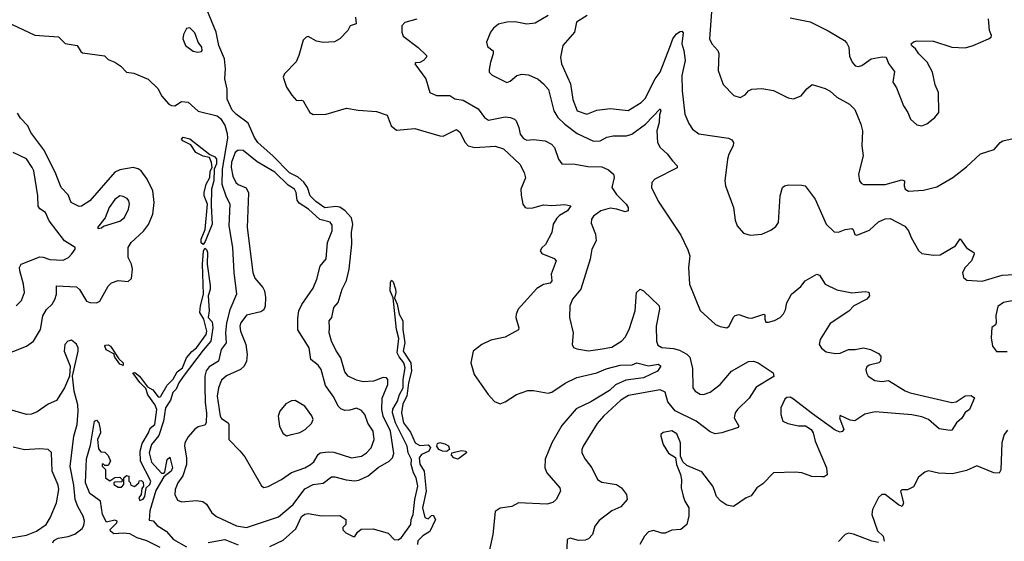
# Model space of a CAD drawing. Extents: x 1921360 to 2014538, y 768294 to 907744.
# Tile 318 of 412: x 1951695 to 1957599, y 865775 to 868900. Entities that reach past the tile are written whole.
import ezdxf

# ---------------------------------------------------------------- set-up
doc = ezdxf.new("R2010")
doc.units = 0

msp = doc.modelspace()

# ---------------------------------------------------------------- linework, layer by layer
at = {"layer": '0CON10XD'}
for points in [[(1951645, 868873.9), (1951785, 868808.4), (1951928.3, 868798.3), (1951967.9, 868757.9), (1952039.2, 868745), (1952060.7, 868710.7), (1952072.4, 868702.4), (1952203.5, 868683.5), (1952225, 868662), (1952265.6, 868645.6), (1952301.7, 868621.7), (1952335, 868585.6), (1952380.2, 868580.2), (1952465, 868544.2), (1952526, 868486), (1952545.6, 868445), (1952588.8, 868395), (1952605, 868385.8), (1952625, 868384.2), (1952665, 868409.2), (1952705, 868405.6), (1952765, 868351.8), (1952879.1, 868325), (1952898.3, 868308.3), (1952925, 868268.2), (1952939.3, 868219.3), (1952941, 868191), (1952908.1, 868005), (1952907.8, 867915), (1952930.4, 867845), (1952955.7, 867795), (1952949.1, 867665), (1952971, 867535), (1952978.9, 867385), (1952995.5, 867255), (1952955, 867162.5), (1952934.1, 867085), (1952928.6, 867025), (1952932.6, 866965), (1952902.3, 866925), (1952887.9, 866855), (1952830.6, 866819.4), (1952812.6, 866797.4), (1952804.8, 866765), (1952805.5, 866704.5), (1952806.4, 866606.4), (1952814.8, 866545), (1952812.5, 866485), (1952805, 866471.1), (1952765, 866460.6), (1952745, 866446.7), (1952705, 866401.6), (1952685.9, 866365), (1952683, 866345), (1952695.4, 866275), (1952695.1, 866234.9), (1952673.2, 866166.8), (1952644, 866125), (1952627.5, 866085), (1952625.6, 866055), (1952641.9, 866021.9), (1952665, 866010.8), (1952755, 866019.5), (1952792.8, 866012.8), (1952815, 865997.5), (1952846.1, 865946.1), (1952874.1, 865924.1), (1952995, 865867.2), (1953055, 865857.3), (1953247.6, 865922.4), (1953335.4, 865995), (1953405, 866089.6), (1953455, 866115.4), (1953515, 866122.5), (1953565, 866160.9), (1953585, 866161.1), (1953653.2, 866143.2), (1953705, 866138), (1953727.7, 866142.3), (1953785, 866167.1), (1953845, 866216.7), (1953910, 866255), (1953929.7, 866275), (1953938.7, 866301.3), (1953919.1, 866435), (1953874.7, 866524.7), (1953865.9, 866565), (1953867.8, 866632.2), (1953902.2, 866715), (1953902.2, 866745), (1953894.5, 866754.5), (1953875, 866756.8), (1953815.7, 866734.3), (1953755, 866731.2), (1953715, 866741.1), (1953664.1, 866764.1), (1953645, 866790), (1953620.8, 866875), (1953589.6, 866919.6), (1953565.3, 866975), (1953551.1, 867025), (1953552.5, 867055), (1953550.8, 867095), (1953566.9, 867115), (1953578.6, 867175), (1953603.8, 867206.2), (1953628.2, 867285), (1953655, 867337.1), (1953670.4, 867405), (1953686.5, 867555), (1953684.3, 867625), (1953693.2, 867675), (1953683.9, 867713.9), (1953647.5, 867755), (1953615, 867776.9), (1953590.9, 867780.9), (1953525, 867773.7), (1953471, 867811), (1953437.5, 867845), (1953420.5, 867895), (1953397.8, 867927.8), (1953365, 867956.3), (1953312, 867982), (1953215, 868082.6), (1953123.3, 868165), (1953103.9, 868193.9), (1953065, 868279.8), (1952995, 868331.5), (1952969.2, 868359.2), (1952939.9, 868425), (1952939.3, 868485), (1952925.2, 868545), (1952928.3, 868605), (1952923.2, 868665), (1952890, 868745), (1952873.5, 868825), (1952803.8, 868995)], [(1955845.3, 868975), (1955830.8, 868785), (1955844.3, 868755), (1955880.8, 868715), (1955887, 868697), (1955883.3, 868595), (1955912.4, 868512.4), (1955976.4, 868446.4), (1956015, 868433.8), (1956045, 868450), (1956065, 868473.3), (1956085, 868483.8), (1956145, 868488), (1956215, 868476), (1956302.1, 868432.1), (1956335, 868426), (1956381.2, 868445), (1956414.5, 868485.5), (1956447.3, 868512.7), (1956525, 868488.2), (1956555, 868471.1), (1956595.5, 868435.5), (1956670.8, 868395), (1956702, 868362), (1956739.4, 868275), (1956748.5, 868235), (1956743.5, 868145), (1956751.5, 868085), (1956724, 867975), (1956731.2, 867935), (1956740.5, 867920.5), (1956755, 867912), (1956885, 867912.2), (1956985, 867940), (1957000, 867935), (1956997.5, 867905), (1957004.3, 867885), (1957025, 867871.9), (1957115, 867879.4), (1957195, 867899.4), (1957290, 867955), (1957371.7, 868018.3), (1957455, 868096.7), (1957537, 868123), (1957573.8, 868165), (1957590, 868175), (1957651.3, 868188.7)], [(1953708.1, 868915), (1953713.3, 868875), (1953677.3, 868862.7), (1953663.1, 868835), (1953614.8, 868785.2), (1953583.1, 868766.9), (1953515, 868763.5), (1953475, 868772.4), (1953425, 868800), (1953413.5, 868796.5), (1953395, 868776.9), (1953368.8, 868685), (1953351.8, 868648.2), (1953283.1, 868575), (1953275.6, 868555), (1953295.5, 868495.5), (1953327.6, 868447.6), (1953355, 868416.7), (1953385, 868418.8), (1953395, 868413.8), (1953403.9, 868396.1), (1953434.4, 868345), (1953455, 868331.9), (1953532.5, 868335), (1953655, 868370.6), (1953725, 868357.5), (1953835, 868349.5), (1953898.9, 868328.9), (1953922, 868265), (1953955, 868237.5), (1954065, 868249.2), (1954214.6, 868204.6), (1954235, 868203.3), (1954315, 868241.4), (1954335, 868226.2), (1954365.6, 868165), (1954385, 868144.5), (1954425, 868135.4), (1954545, 868142.9), (1954595, 868126.9), (1954694.7, 868034.7), (1954720.5, 867985), (1954726.9, 867953.1), (1954699.4, 867885), (1954701.2, 867848.8), (1954712.5, 867795), (1954725.6, 867775.6), (1954740.3, 867770.3), (1954772.1, 867772.1), (1954835, 867791.3), (1954885, 867787.3), (1954963.4, 867793.4), (1955000, 867785), (1954980, 867755), (1954932, 867728), (1954915, 867711.9), (1954894.5, 867675), (1954885, 867626.2), (1954847, 867553), (1954825, 867532.5), (1954816.7, 867515), (1954825, 867500), (1954899.6, 867469.6), (1954911.1, 867455), (1954882.5, 867375), (1954886.4, 867335), (1954875, 867321.2), (1954835, 867314.6), (1954795, 867289.7), (1954684.6, 867165), (1954671.5, 867135), (1954670, 867115), (1954688.5, 867055), (1954685, 867042.9), (1954605, 866997.8), (1954519.3, 866980.7), (1954466, 866955), (1954415, 866913.3), (1954400, 866845), (1954420.6, 866775), (1954504, 866655), (1954542.6, 866612.6), (1954575, 866599.2), (1954605, 866611.4), (1954674, 866655), (1954741.8, 866678.2), (1954775, 866678.1), (1954862.9, 866662.9), (1954885, 866667.7), (1954965, 866722.7), (1955035, 866755.9), (1955155, 866785.3), (1955211.4, 866808.6), (1955295, 866830.4), (1955367.3, 866832.7), (1955396.1, 866843.9), (1955465, 866825.6), (1955525.4, 866835.4), (1955538.8, 866825), (1955519.2, 866795), (1955435, 866755.3), (1955328.6, 866741.4), (1955267.5, 866712.5), (1955231.7, 866678.3), (1955119.2, 866610.8), (1955030.9, 866569.1), (1954945, 866468.9), (1954885, 866364.4), (1954846.6, 866266.6), (1954843.8, 866215), (1954856.4, 866185), (1954933.3, 866095), (1954936.9, 866075), (1954912.5, 866025), (1954892.3, 866007.7), (1954855, 865997.7), (1954685, 866005.8), (1954645, 865982.9), (1954575, 865974), (1954545.7, 865954.3), (1954531.5, 865815), (1954508.6, 865705)], [(1954864.7, 868925.3), (1954785, 868878.6), (1954735, 868874), (1954665, 868887.8), (1954615, 868885.5), (1954565, 868874.2), (1954535, 868850), (1954517.5, 868825), (1954493.8, 868765), (1954499.5, 868739.5), (1954534.3, 868714.3), (1954534.5, 868695), (1954517.3, 868645), (1954510.9, 868600.9), (1954510.8, 868585), (1954527.3, 868567.3), (1954615, 868523.5), (1954635, 868532.5), (1954675, 868565.8), (1954705, 868573.3), (1954745, 868569.1), (1954803.1, 868543.1), (1954836.2, 868516.2), (1954865, 868481.9), (1954897.3, 868355), (1954922.6, 868315), (1954964.2, 868274.2), (1955038, 868218), (1955135, 868172.7), (1955175, 868173.8), (1955215, 868195.5), (1955252.5, 868205), (1955333.9, 868203.9), (1955365, 868214.2), (1955446.8, 868275), (1955535, 868366.2), (1955538.6, 868355), (1955530.5, 868329.5), (1955529, 868285), (1955514.7, 868235), (1955518.5, 868165), (1955534.5, 868135), (1955576.8, 868096.8), (1955608.5, 868055), (1955638, 868025), (1955638, 868012), (1955502.5, 867945), (1955485.4, 867924.6), (1955484.1, 867895), (1955523.3, 867813.3), (1955660, 867610), (1955701.2, 867521.2), (1955712.2, 867485), (1955705.8, 867415), (1955711.2, 867315), (1955775, 867157.5), (1955867.5, 867075), (1955895, 867061.2), (1955935, 867053.8), (1955950, 867065), (1955975, 867117.5), (1955985, 867127.5), (1956007, 867133), (1956063.5, 867113.5), (1956085, 867111.9), (1956156.4, 867136.4), (1956162.5, 867132.5), (1956162, 867105), (1956168.3, 867088.3), (1956185, 867087.1), (1956221.7, 867098.3), (1956255, 867116), (1956275, 867138), (1956287.7, 867162.3), (1956295.3, 867204.7), (1956322.5, 867255), (1956378.2, 867301.8), (1956405, 867335.4), (1956475, 867375.6), (1956490, 867370), (1956525, 867316.2), (1956595, 867280.8), (1956685, 867264.2), (1956765, 867272.5), (1956787, 867267), (1956791.4, 867245), (1956774.2, 867225), (1956695.8, 867185), (1956665.9, 867154.1), (1956555, 867079.4), (1956494.3, 866985), (1956489.2, 866955), (1956503, 866933), (1956530.5, 866910.5), (1956585, 866900), (1956615, 866901.9), (1956665, 866924.4), (1956705, 866924.6), (1956755, 866934.6), (1956796.2, 866925), (1956845, 866900), (1956858.8, 866885), (1956856.1, 866853.9), (1956845.8, 866844.2), (1956788.7, 866831.3), (1956775, 866821.2), (1956769.4, 866805), (1956771.9, 866785), (1956783.1, 866765), (1956822, 866738), (1956865, 866732.5), (1956905, 866738.1), (1957005, 866676.5), (1957035, 866664.5), (1957285, 866606.7), (1957309.8, 866610.2), (1957365, 866645.7), (1957399.3, 866649.3), (1957420, 866635), (1957390, 866565), (1957363.3, 866546.7), (1957345, 866513.8), (1957312, 866485), (1957285, 866441.2), (1957275, 866438), (1957208.3, 866448.3), (1957144, 866504), (1957105, 866520.9), (1957045, 866533.6), (1956825, 866551.2), (1956763.4, 866536.6), (1956702.8, 866497.2), (1956675, 866500.9), (1956615, 866529.2), (1956610.6, 866515), (1956635.7, 866444.3), (1956627.5, 866432.5), (1956615, 866429.2), (1956585, 866440.5), (1956448, 866538), (1956335, 866627.5), (1956315, 866638.1), (1956295, 866637.5), (1956282.4, 866627.6), (1956258, 866575), (1956259.2, 866535), (1956271.2, 866495), (1956300.8, 866480.8), (1956365, 866467.5), (1956407, 866467), (1956441.2, 866445), (1956452, 866425), (1956464, 866375), (1956532.5, 866215), (1956535.8, 866174.2), (1956517.7, 866162.3), (1956505, 866161.2), (1956445, 866163.8), (1956385, 866184.4), (1956345, 866190), (1956214.6, 866185.4), (1956150.3, 866119.7), (1956114, 866095), (1956081.7, 866048.3), (1956050, 866035), (1955975, 865984.2), (1955935, 865992.5), (1955898.8, 866015), (1955873, 866043), (1955860.7, 866079.3), (1955851.2, 866105), (1955785, 866192), (1955695, 866230), (1955671.7, 866251.7), (1955657.5, 866285), (1955657.5, 866365), (1955635, 866418.8), (1955605, 866437.5), (1955552.7, 866427.3), (1955540, 866415), (1955538.8, 866405), (1955554.2, 866354.2), (1955585, 866302.5), (1955627, 866277), (1955632.5, 866235), (1955657.5, 866175), (1955663.6, 866143.6), (1955662, 866095), (1955673.1, 866045), (1955682.9, 866015), (1955707.1, 865975), (1955706.8, 865926.8), (1955694.3, 865875.7), (1955658.8, 865845), (1955605, 865841.8), (1955565, 865823.8), (1955545, 865823.3), (1955495, 865840), (1955465, 865832.5), (1955440.8, 865805), (1955413.2, 865756.8)], [(1955097.8, 868925), (1955033.5, 868885), (1955021.9, 868825), (1954952.5, 868745), (1954938.2, 868675), (1954943.8, 868635), (1954996.8, 868516.8), (1955012.4, 868422.4), (1955038, 868355), (1955095, 868334.5), (1955155, 868357.5), (1955235, 868367.5), (1955343.8, 868356.2), (1955420.6, 868405), (1955445, 868428.9), (1955506.1, 868545), (1955535.9, 868585), (1955593.5, 868735), (1955610.9, 868785), (1955633.2, 868815), (1955655, 868830.4), (1955665, 868831.4), (1955672.2, 868822.2), (1955665.4, 868755), (1955677.9, 868715), (1955686.1, 868656.1), (1955665.4, 868565), (1955666.2, 868475), (1955683.3, 868335), (1955707.4, 868277.4), (1955730, 868245), (1955767, 868217), (1955945, 868190), (1955965, 868180), (1955975.6, 868165), (1955973.5, 868145), (1955946.5, 868095), (1955938.9, 868065), (1955922.9, 867935), (1955927.5, 867905), (1955974.3, 867775), (1955985, 867700), (1955996.2, 867665), (1956035, 867621.2), (1956075, 867609.2), (1956144.3, 867615.7), (1956198.3, 867638.3), (1956229.7, 867660.3), (1956245.6, 867685), (1956255.4, 867845), (1956267.9, 867895), (1956280, 867905), (1956305, 867910.6), (1956385, 867909.3), (1956405, 867904.3), (1956464.5, 867824.5), (1956530.8, 867675), (1956578.3, 867628.3), (1956605, 867626.9), (1956645, 867642.7), (1956685, 867649.2), (1956692.7, 867642.7), (1956702.9, 867612.9), (1956715, 867610), (1956790.2, 867639.8), (1956845, 867690), (1956885, 867707.5), (1956915, 867710), (1957003.2, 867663.2), (1957024, 867635), (1957040, 867595), (1957085, 867517.5), (1957105, 867500), (1957175, 867488.8), (1957215, 867492), (1957306.7, 867545), (1957335, 867587.5), (1957373, 867533), (1957415.7, 867505.7), (1957418.8, 867495), (1957402, 867455), (1957364.4, 867415.6), (1957348.8, 867385), (1957353.3, 867355), (1957375, 867338.8), (1957465, 867333.3), (1957585, 867370), (1957657, 867373)], [(1954076, 868904), (1954005, 868882.5), (1953987, 868863), (1953986.7, 868825), (1953995, 868801.4), (1954085, 868732.7), (1954133.8, 868685), (1954133.3, 868675), (1954116.7, 868655), (1954095, 868644.2), (1954067.5, 868642.5), (1954063.3, 868635), (1954130, 868545), (1954153.3, 868465), (1954195, 868446), (1954275, 868445.6), (1954305, 868425.7), (1954355, 868418.5), (1954445, 868365.5), (1954481.5, 868315), (1954505, 868298.8), (1954605, 868318.5), (1954637.5, 868315), (1954662.5, 868305), (1954672.5, 868295), (1954688.8, 868255), (1954696, 868215), (1954715, 868189.2), (1954735, 868178.6), (1954775, 868183.1), (1954845, 868173.6), (1954884.4, 868155), (1954900.9, 868135), (1954925.6, 868065), (1954945, 868035.8), (1955025, 868034), (1955101.5, 868021.5), (1955185, 868017.8), (1955225, 868000.6), (1955254.7, 867975), (1955259.6, 867955), (1955244.6, 867895), (1955272.5, 867852.5), (1955331.3, 867795), (1955342.7, 867775), (1955344.4, 867755.6), (1955325, 867748.5), (1955275.8, 867765.8), (1955235, 867770.3), (1955178.8, 867755), (1955135, 867723.8), (1955124.3, 867705), (1955121.2, 867681.2), (1955148, 867615), (1955152, 867575), (1955125.6, 867524.4), (1955114.7, 867465.3), (1955060, 867285), (1955010, 867225), (1954993.1, 867185), (1954991.9, 867115), (1955014.3, 867025), (1955008, 866955), (1955015, 866936.7), (1955035, 866928), (1955105, 866916.7), (1955175, 866926.2), (1955245, 866938.8), (1955305, 866976.9), (1955325, 866997.9), (1955349.3, 867045), (1955384.6, 867155), (1955392.9, 867265), (1955416, 867286), (1955435, 867276.7), (1955528.5, 867185), (1955531.2, 867165), (1955511.2, 867065), (1955512.7, 866975), (1955521, 866951), (1955545, 866935.4), (1955615, 866930.3), (1955650.9, 866920.9), (1955695, 866896.9), (1955712.5, 866877.5), (1955729.5, 866809.5), (1955730.8, 866695), (1955745.6, 866675), (1955775, 866657.1), (1955795, 866655.4), (1955835, 866668.5), (1955895, 866714.5), (1955963.5, 866795), (1956065, 866852.3), (1956095, 866854.6), (1956122.5, 866845), (1956213.5, 866785), (1956217.2, 866762.8), (1956110.6, 866699.4), (1956068.3, 866631.7), (1955998.6, 866565), (1955985.8, 866545), (1955979.2, 866515), (1956006.2, 866465), (1956003, 866457), (1955905, 866424.2), (1955865, 866418), (1955835, 866430), (1955751.5, 866495), (1955625.9, 866555.9), (1955581.6, 866611.6), (1955565, 866668.5), (1955535, 866683.2), (1955345, 866648.2), (1955300.3, 866619.7), (1955195.6, 866525), (1955158.3, 866481.7), (1955074.3, 866345), (1955065.8, 866325), (1955066, 866305), (1955085, 866266.7), (1955126.2, 866215), (1955160, 866145), (1955185, 866130), (1955274.4, 866114.4), (1955303.8, 866095), (1955334, 866055), (1955338, 866025), (1955298.8, 865981.2), (1955245, 865957.5), (1955169.6, 865900.4), (1955144, 865866), (1955129.5, 865815), (1955105, 865789.4), (1955085, 865781.8), (1955045, 865780), (1954995, 865794), (1954976.7, 865785), (1954973.1, 865685)], [(1956315, 868911.4), (1956435, 868886.7), (1956543.3, 868833.3), (1956640, 868775), (1956655, 868760), (1956666.2, 868735), (1956671.2, 868681.2), (1956686.7, 868645), (1956705, 868623.3), (1956725, 868620), (1956743.6, 868626.4), (1956800, 868665), (1956867, 868677), (1956890, 868675), (1956905, 868637.5), (1956940.5, 868590.5), (1956930, 868525), (1956951.4, 868491.4), (1956993.8, 868385), (1957020, 868345), (1957036.2, 868305), (1957075, 868270), (1957105, 868263.8)], [(1957105, 868263.8), (1957135, 868276), (1957181.2, 868315), (1957206, 868345), (1957203.8, 868465), (1957185, 868510), (1957167.5, 868585), (1957135.9, 868645.9), (1957086.7, 868695), (1957066.4, 868726.4), (1957043.6, 868743.6), (1957040, 868755), (1957055, 868767.5), (1957077, 868773), (1957175, 868770.8), (1957285, 868735.7), (1957365, 868730.8), (1957412.5, 868745), (1957503.6, 868786.4), (1957520, 868795), (1957522.5, 868805), (1957510, 868835), (1957504, 868905)], [(1952763.3, 868706.7), (1952785, 868710), (1952790, 868715), (1952787.5, 868735), (1952765.7, 868765.7), (1952745, 868821.2), (1952715, 868852.5), (1952695, 868847.5), (1952677.7, 868812.3), (1952672.9, 868785), (1952690, 868745), (1952735, 868712.5), (1952763.3, 868706.7)], [(1951777.5, 866975), (1951818.8, 867045), (1951834, 867126), (1951856, 867164), (1951890, 867195), (1951905, 867223.3), (1951916.1, 867255), (1951916.2, 867305), (1952035, 867299.7), (1952053, 867283), (1952095, 867213.3), (1952115, 867205.6), (1952155, 867204.4), (1952175, 867214.2), (1952226.1, 867303.9), (1952245, 867322.9), (1952285, 867338), (1952345, 867332), (1952365, 867350), (1952371.9, 867405), (1952365.6, 867435), (1952344.5, 867474.5), (1952345.5, 867535), (1952363.5, 867565), (1952437.2, 867632.8), (1952467.2, 867672.8), (1952492.9, 867735), (1952501.3, 867805), (1952492.5, 867875), (1952460, 867945), (1952422.5, 867995), (1952405, 868006.7), (1952374.7, 868014.7), (1952295, 868001.4), (1952265, 867987.2), (1952115.2, 867814.8), (1952065, 867783.1), (1952051.9, 867781.9), (1952004.2, 867805), (1951985, 867851.9), (1951942.7, 867895), (1951907.7, 867987.7), (1951840.6, 868120.6), (1951762.8, 868225), (1951744, 868265), (1951700.4, 868310.4), (1951681, 868341)], [(1952795, 867553.3), (1952783.8, 867563.8), (1952782.7, 867585), (1952807.2, 867642.8), (1952820.4, 867795), (1952801.1, 867845), (1952800.9, 867865), (1952812.5, 867915), (1952835.5, 867955), (1952837.4, 867992.6), (1952848.6, 868015), (1952845.3, 868045.3), (1952833.7, 868073.7), (1952795, 868082.5), (1952750.9, 868105), (1952720.9, 868150.9), (1952673.1, 868175), (1952665.6, 868185), (1952675, 868196.2), (1952715.7, 868185.7), (1952835, 868092), (1952865, 868079.1), (1952875.1, 868065.1), (1952875, 868036.2), (1952861.4, 868005), (1952858.4, 867935), (1952845.7, 867885), (1952842.8, 867787.2), (1952849.3, 867675), (1952808, 867572), (1952795, 867553.3)], [(1951674, 867185), (1951705, 867218.8), (1951724.3, 867265), (1951717.9, 867315), (1951695.5, 867395), (1951694.5, 867415.5), (1951704, 867435), (1951815, 867478.6), (1951835, 867478.1), (1951875.7, 867464.3), (1951955, 867460), (1951986.7, 867475), (1952008.3, 867498.3), (1952027.5, 867525), (1952027.5, 867535), (1951964.2, 867575), (1951871.4, 867695), (1951849.4, 867745), (1951815, 867767.9), (1951805, 867782.9), (1951803.3, 867845), (1951778.9, 867995), (1951769.6, 868015), (1951735, 868067.5), (1951655.4, 868105.4)], [(1953158.3, 866098.3), (1953185, 866102.9), (1953265, 866144.5), (1953325, 866187.1), (1953405, 866215.9), (1953438.1, 866235), (1953458.5, 866251.5), (1953484.4, 866295.6), (1953496, 866305), (1953545, 866311.8), (1953579.4, 866309.4), (1953685, 866275.5), (1953744, 866285), (1953775, 866305.6), (1953803.3, 866335), (1953820.5, 866385), (1953814.6, 866435), (1953782.4, 866482.4), (1953765, 866533.8), (1953745, 866558), (1953715, 866572.5), (1953675, 866560), (1953645, 866559.2), (1953619.6, 866569.6), (1953603.8, 866585), (1953579.5, 866639.5), (1953529.1, 866709.1), (1953502.7, 866805), (1953485, 866830), (1953441.1, 866865), (1953431.1, 866935), (1953362.8, 867042.8), (1953362.9, 867112.9), (1953368.8, 867155), (1953386, 867194), (1953455, 867292), (1953477.3, 867345), (1953497, 867423), (1953533, 867467), (1953541.2, 867565), (1953568.2, 867635), (1953569.2, 867669.2), (1953556.4, 867686.4), (1953495, 867703.8), (1953426.4, 867765), (1953371.1, 867801.1), (1953359.3, 867819.3), (1953353.1, 867865), (1953343.1, 867885), (1953305, 867908.2), (1953225, 867987.1), (1953119.6, 868049.6), (1953035, 868116.5), (1953005, 868119.1), (1952986.5, 868105), (1952965, 868046.2), (1952962.9, 868015), (1952972.8, 867962.8), (1952991.1, 867925), (1953005, 867912.3), (1953052.3, 867892.3), (1953066.6, 867863.4), (1953058.2, 867655), (1953092.1, 867385), (1953105, 867351.4), (1953153.1, 867295), (1953162.2, 867275), (1953168.5, 867235), (1953166.9, 867183.1), (1953158.1, 867161.9), (1953140.8, 867149.2), (1953055, 867130), (1953021.2, 867085), (1953015.4, 867065), (1953019.6, 867035), (1953051.5, 866955), (1953059.2, 866895), (1953055.8, 866854.2), (1953041.2, 866825), (1953018.8, 866805), (1952935, 866765.5), (1952905, 866740), (1952886.1, 866695), (1952878.2, 866645), (1952897.1, 866525), (1952905, 866510.6), (1952945, 866485.8), (1952950, 866475), (1952948.8, 866385), (1953015, 866316.2), (1953045, 866281.2), (1953145, 866106.7), (1953158.3, 866098.3)], [(1952165, 867650), (1952185, 867652.5), (1952197.5, 867662.5), (1952296, 867694), (1952324.4, 867715), (1952347.5, 867765), (1952354.4, 867795), (1952350, 867815), (1952338.6, 867828.6), (1952315, 867841.4), (1952295.9, 867844.1), (1952265, 867822.5), (1952231.5, 867775), (1952207.1, 867712.9), (1952162.5, 867655), (1952165, 867650)], [(1952538, 865738), (1952457, 865777), (1952399.1, 865795), (1952355, 865819.1), (1952315, 865824.7), (1952259.3, 865819.3), (1952240, 865835), (1952237.5, 865845), (1952277.5, 865885), (1952280, 865895), (1952265, 865902.5), (1952215, 865890), (1952192.5, 865935), (1952180, 866015), (1952115, 866061.2), (1952089.6, 866125), (1952095, 866270), (1952118.6, 866351.4), (1952143.3, 866495), (1952155, 866500), (1952170, 866485), (1952177, 866447), (1952180, 866425), (1952162.5, 866385), (1952168.3, 866328.3), (1952181.7, 866311.7), (1952205, 866310), (1952225, 866290), (1952240, 866255), (1952225, 866230), (1952205, 866230), (1952195, 866240), (1952190, 866235), (1952190, 866225), (1952210, 866205), (1952210, 866155), (1952235, 866137.5), (1952265, 866157.5), (1952295, 866160), (1952310, 866145), (1952308.3, 866131.7), (1952265, 866130), (1952260, 866125), (1952260, 866115), (1952285, 866100), (1952305, 866100), (1952320, 866115), (1952320, 866155), (1952335, 866170), (1952350, 866165), (1952350, 866135), (1952358.3, 866128.3), (1952361.7, 866111.7), (1952383, 866103), (1952410, 866125), (1952411.7, 866138.3), (1952425, 866140), (1952435, 866130), (1952437.5, 866105), (1952428.3, 866091.7), (1952422.5, 866055), (1952410, 866035), (1952415, 866020), (1952435, 866028), (1952445, 866043.3), (1952452.5, 866095), (1952475, 866116.2), (1952480.6, 866135), (1952418.9, 866255), (1952418.2, 866315), (1952428.8, 866361.2), (1952467.1, 866425), (1952477.1, 866452.9), (1952505.4, 866475), (1952516.8, 866565), (1952505.3, 866595.3), (1952463.6, 866653.6), (1952451.4, 866691.4), (1952415, 866726.9), (1952374.2, 866785), (1952385, 866787.1), (1952414.2, 866765), (1952460.6, 866700.6), (1952493.2, 866683.2), (1952525, 866640.8), (1952535, 866639.2), (1952542, 866645), (1952579.6, 866710.4), (1952615, 866745.7), (1952639.8, 866790.2), (1952671.9, 866815), (1952695.5, 866875), (1952727.1, 866912.9), (1952755.3, 866934.7), (1952813.9, 867015), (1952816.7, 867035), (1952799.1, 867105), (1952775.5, 867145), (1952778.6, 867185), (1952797.9, 867255), (1952791.8, 867435), (1952797.4, 867512.6), (1952805, 867531.2), (1952815, 867524), (1952821.2, 867505), (1952819.6, 867435), (1952837.6, 867307.6), (1952837.1, 867282.9), (1952825.4, 867245), (1952831.3, 867155), (1952825.5, 867115), (1952849.4, 867089.4), (1952853.2, 867055), (1952841.2, 866975), (1952795, 866919.6), (1952675, 866762.9), (1952649.1, 866725), (1952632.8, 866687.2), (1952613.9, 866666.1), (1952598.9, 866621.1), (1952570, 866575), (1952557.8, 866495), (1952530.2, 866409.8), (1952484.8, 866355.2), (1952470.9, 866305), (1952485, 866250), (1952545, 866183.3), (1952557, 866183), (1952565, 866190), (1952580, 866265), (1952595, 866280), (1952611.2, 866215), (1952603.8, 866195), (1952558.6, 866161.4), (1952511.5, 866078.5), (1952475, 865956.7), (1952471.7, 865901.7), (1952495, 865896.7), (1952520, 865870), (1952572.5, 865835), (1952617.5, 865785), (1952695, 865742.5)], [(1953195, 865744.5), (1953275, 865782.5), (1953349.8, 865850.2), (1953385, 865924.3), (1953405, 865938.2), (1953425, 865941.9), (1953505, 865928), (1953615, 865930), (1953650, 865905), (1953650, 865875), (1953633, 865857), (1953633, 865843), (1953650, 865825), (1953695, 865803.3), (1953705, 865803.3), (1953720.9, 865829.1), (1953743.1, 865846.9), (1953815, 865850), (1953904, 865824), (1953941.2, 865785), (1953965, 865784.5), (1953985, 865798), (1954039.3, 865875), (1954041.8, 865905), (1954054.4, 865935), (1954063.5, 866025), (1954081.6, 866105), (1954072.8, 866155), (1954056.2, 866186.2), (1954042.7, 866235), (1954043.5, 866265), (1954023.9, 866305), (1954017.5, 866345), (1953948.2, 866485), (1953931, 866545), (1953932.9, 866567.1), (1953960.8, 866615), (1953972.6, 866655), (1953994.7, 866695), (1953994.3, 866745), (1954006.1, 866815), (1953999.3, 866845), (1953970.2, 866880.2), (1953958.4, 866905), (1953969.3, 866989.3), (1953954.7, 867045), (1953933.4, 867233.4), (1953917.2, 867275), (1953918.9, 867325), (1953925, 867338.8), (1953935, 867330), (1953948.2, 867285), (1953950.3, 867265), (1953942.5, 867232.5), (1953959.1, 867195), (1953971.2, 867135), (1953991.9, 867095), (1953992.5, 867045), (1954004.7, 866965), (1953994, 866915), (1954040, 866845), (1954044, 866794), (1954025.3, 866725), (1954016.8, 866645), (1953992, 866598), (1953983.6, 866545), (1953996.4, 866485), (1954039.2, 866429.2), (1954065.6, 866365), (1954095, 866348.5), (1954143.6, 866353.6), (1954157.3, 866337.3), (1954148.6, 866315), (1954105, 866295.5), (1954090, 866275), (1954095, 866237.5), (1954121.2, 866195), (1954132.7, 866075), (1954109.4, 865975), (1954125, 865917.5), (1954145, 865910), (1954165, 865930), (1954175, 865932.5), (1954188, 865905), (1954155, 865833.3), (1954111.7, 865808.3), (1954081.7, 865778.3), (1954080, 865755)], [(1957665, 867219.4), (1957593.3, 867205), (1957559.1, 867180.9), (1957547.7, 867127.7), (1957550, 867085), (1957545, 867072.5), (1957524.4, 867055.6), (1957520, 866995), (1957527.5, 866945), (1957551.7, 866911.7), (1957615, 866911.4)], [(1951584.8, 866884.8), (1951736.2, 866943.8), (1951777.5, 866975)], [(1951893.6, 865765), (1951899.6, 865780.4), (1951925, 865794.7), (1951985, 865803.5), (1952025, 865818.7), (1952068.6, 865851.4), (1952080.3, 865869.7), (1952082.9, 865895), (1952076.2, 865925), (1952042.7, 865982.7), (1952028, 866025), (1952018.8, 866111.2), (1951997.5, 866222.5), (1952020.4, 866405), (1952039.2, 866475), (1952045.7, 866555.7), (1952043.2, 866593.2), (1952021.2, 866675), (1952012.5, 866765), (1952046, 866914), (1952045.4, 866935), (1952035, 866956.9), (1952005, 866980), (1951983.1, 866975), (1951965, 866954.2), (1951962.4, 866915), (1951998.6, 866825), (1951994, 866765), (1951962.7, 866695), (1951915, 866619.6), (1951865, 866597), (1951798.9, 866551.1), (1951765, 866535.8), (1951735, 866533.9), (1951633.3, 866565)], [(1952315, 866828.6), (1952295, 866837.1), (1952265, 866878.8), (1952258.6, 866898.6), (1952213.2, 866923.2), (1952205.7, 866944.3), (1952210, 866950), (1952225, 866952.5), (1952239.2, 866945), (1952288.9, 866868.9), (1952316.4, 866845), (1952315, 866828.6)], [(1953295, 866406.7), (1953325, 866414.2), (1953375, 866427.5), (1953405.8, 866445), (1953445, 866480), (1953453.9, 866503.9), (1953447, 866527), (1953405, 866583.8), (1953347.7, 866617.7), (1953325, 866616.2), (1953290.5, 866599.5), (1953255.8, 866554.2), (1953244, 866525), (1953252, 866465), (1953272.7, 866422.7), (1953295, 866406.7)], [(1957618.7, 866441.3), (1957598.6, 866415), (1957584.1, 866365.9), (1957577.7, 866202.3), (1957567.4, 866182.6), (1957535, 866185.5), (1957435, 866226.7), (1957371.7, 866198.3), (1957288.5, 866178.5), (1957205, 866183.3), (1957145, 866197.5), (1957121.7, 866188.3), (1957085, 866160), (1957055, 866101.2), (1957017.3, 866082.7), (1956985, 866083.3), (1956976.7, 866075), (1956994, 866005), (1956986, 865984), (1956965, 865992.9), (1956885, 866054.5), (1956865, 866055.6), (1956845, 866037.5), (1956807.5, 865965), (1956804.4, 865935), (1956838.3, 865838.3), (1956872.5, 865805), (1956877.5, 865775)], [(1951617.8, 865792.2), (1951735, 865812.5), (1951795.2, 865834.8), (1951853.3, 865875), (1951878.5, 865915), (1951916.5, 866005), (1951928.9, 866085), (1951925, 866111.2), (1951890, 866195), (1951885, 866307.5), (1951865, 866324.3), (1951815, 866329.4), (1951723.6, 866323.6), (1951655, 866339.2)], [(1954255, 866314), (1954230, 866315), (1954207.5, 866325), (1954195.8, 866345), (1954199.2, 866360.8), (1954215, 866367.1), (1954245, 866359.4), (1954266.4, 866346.4), (1954272.5, 866325), (1954255, 866314)], [(1954321.9, 866268.1), (1954297.5, 866275), (1954285, 866291.2), (1954285.7, 866304.3), (1954345, 866318.9), (1954370, 866315), (1954374, 866305), (1954335, 866274.2), (1954321.9, 866268.1)], [(1952825, 865767.5), (1952924.1, 865785.9), (1953005, 865753)], [(1956845, 865768.8), (1956805, 865776.2), (1956695, 865818), (1956665, 865823.3), (1956643.9, 865816.1), (1956605, 865773.3)]]:
    msp.add_lwpolyline(points, dxfattribs=at)

doc.saveas('drawing.dxf')
